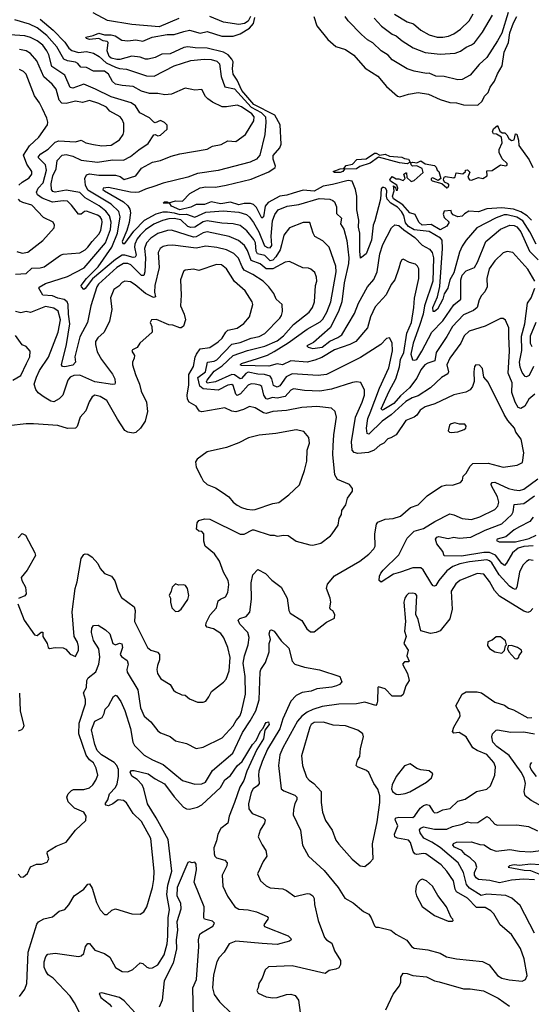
# Model space of a CAD drawing. Extents: x 1552033 to 1694788, y 811965 to 917215.
# Tile 279 of 632: x 1595156 to 1598891, y 885584 to 892762. Entities that reach past the tile are written whole.
import ezdxf

# ---------------------------------------------------------------- set-up
doc = ezdxf.new("R2010")
doc.units = 0

msp = doc.modelspace()

# ---------------------------------------------------------------- linework, layer by layer
at = {"layer": '0CON20XD'}
for points in [[(1598916.4, 890855), (1598864.4, 890944.4), (1598755, 891064.3), (1598715, 891072.2), (1598685, 891061.9), (1598625, 891003.3), (1598584.1, 890945), (1598566.9, 890875), (1598569.1, 890815), (1598551.7, 890778.3), (1598527.4, 890752.6), (1598509.8, 890720.2), (1598496.2, 890665), (1598468.7, 890641.3), (1598395, 890610.3), (1598314.7, 890525), (1598275, 890452.5), (1598196.7, 890335), (1598187.5, 890275), (1598135, 890259.3), (1598113.8, 890246.2), (1598085, 890210), (1598055, 890149.1), (1598001.4, 890078.6), (1597935, 890020.2), (1597886.8, 889965), (1597815, 889919.3), (1597805, 889915.4), (1597794.4, 889924.4), (1597853, 890055), (1597901.7, 890145), (1597928.6, 890231.4), (1597935.8, 890285), (1597960.2, 890335), (1597982.8, 890477.2), (1598015.7, 890555.7), (1598033.9, 890665), (1598037.1, 890732.9), (1598069.6, 890875), (1598070, 890945), (1598060.6, 890965), (1598045, 890978.9), (1598002.4, 890992.4), (1597955, 891017.5), (1597945, 891012.5), (1597936.2, 890995), (1597925, 890950), (1597893.6, 890866.4), (1597868.6, 890831.4), (1597832.5, 890757.5), (1597751.1, 890668.9), (1597717.5, 890595), (1597694.5, 890515), (1597609.4, 890415), (1597566.8, 890393.2), (1597454.3, 890355), (1597360.8, 890299.2), (1597310.6, 890279.4), (1597255, 890266.4), (1597135, 890274.8), (1597075, 890246.9), (1597035, 890253.7), (1596975, 890236.5), (1596775, 890241), (1596764.6, 890245), (1596775, 890256.7), (1596893.1, 890293.1), (1596965, 890316), (1597015, 890342.8), (1597115, 890405.7), (1597255, 890505.9), (1597350.6, 890559.4), (1597369.9, 890580.1), (1597399, 890631), (1597426.9, 890705), (1597466.7, 890925), (1597463.2, 890965), (1597414.7, 891104.7), (1597369.8, 891149.8), (1597311.7, 891181.7), (1597298.5, 891205), (1597275, 891283.3), (1597225, 891284.3), (1597125, 891244.4), (1597085, 891192.5), (1597068.4, 891121.6), (1597058.5, 891085), (1597026.3, 891033.7), (1597005, 891009.1), (1596985, 891003.8), (1596945, 891043.3), (1596893.4, 891055), (1596883.1, 891075), (1596877.3, 891135), (1596865, 891160.3), (1596815, 891222.5), (1596765, 891261.6), (1596715, 891273.2), (1596632, 891278), (1596525, 891297), (1596495, 891288.4), (1596435, 891250.6), (1596405, 891247.6), (1596385, 891255.2), (1596332.2, 891302.2), (1596285, 891312), (1596245, 891311), (1596199.2, 891299.2), (1596135, 891271.7), (1596075, 891230.4), (1596035, 891192.5), (1596014.5, 891165), (1595997.2, 891125), (1595995, 891103.3), (1596005.6, 891045), (1595999.4, 891030.6), (1595985, 891027.6), (1595925, 891046.3), (1595905, 891046.7), (1595856.9, 891013.1), (1595687.2, 890872.8), (1595635, 890802.9), (1595625, 890796.2), (1595606.7, 890815), (1595606.2, 890825), (1595644.3, 890875), (1595728.6, 890961.4), (1595828.3, 891105), (1595870.1, 891205), (1595890.3, 891325), (1595879.6, 891365), (1595825, 891418.1), (1595655, 891520.5), (1595636.1, 891555), (1595633.1, 891605), (1595645, 891632.3), (1595665, 891638.3), (1595735, 891627.6), (1595855, 891628.2), (1595889.2, 891619.2), (1595918, 891598), (1596005, 891624.7), (1596045, 891680), (1596125, 891722.3), (1596184.7, 891735.3), (1596262.4, 891767.6), (1596324.7, 891785.3), (1596525, 891818.9), (1596565, 891839.6), (1596626.5, 891853.5), (1596675, 891879.5), (1596735, 891874.1), (1596805, 891924.5), (1596866.4, 892025), (1596868.4, 892055), (1596850.9, 892075), (1596775, 892127.1), (1596745, 892139.6), (1596665, 892126.2), (1596635, 892127.5), (1596565, 892160), (1596530, 892185), (1596512.8, 892202.8), (1596485, 892252.5), (1596435, 892248.1), (1596412.2, 892252.2), (1596365, 892261.8), (1596265, 892220), (1596215, 892214.6), (1596164.7, 892224.7), (1596103.3, 892225), (1596045, 892240.9), (1595985, 892275.2), (1595905, 892281.6), (1595855, 892292.5), (1595835, 892310.7), (1595805.4, 892365), (1595775, 892387.6), (1595695, 892386.5), (1595645, 892414), (1595602.9, 892415), (1595581.8, 892441.8), (1595565, 892452.5), (1595505, 892463.2), (1595480, 892475), (1595428.8, 892565), (1595355, 892647.8), (1595285, 892701.7), (1595228.7, 892728.7), (1595120.4, 892760.4)], [(1595305, 892765.6), (1595400, 892685), (1595485, 892599.2), (1595515.9, 892555), (1595536.5, 892536.5), (1595585, 892522.8), (1595645, 892531), (1595695, 892518.2), (1595737.5, 892495), (1595788.5, 892448.5), (1595856.2, 892416.2), (1595885, 892406.7), (1595935, 892401.4), (1596081.7, 892351.7), (1596139.2, 892350.8), (1596284.8, 892425.2), (1596405, 892464.7), (1596503.4, 892473.4), (1596555, 892471.8), (1596595, 892458.9), (1596615, 892439.2), (1596628, 892348), (1596655, 892273.5), (1596725, 892257), (1596845.5, 892125.5), (1596918.6, 892085), (1596951, 892055), (1596954.1, 892015.9), (1596944.7, 891925.3), (1596909.1, 891775), (1596884.4, 891745), (1596837.7, 891722.3), (1596605, 891663.8), (1596455, 891641.8), (1596385, 891614), (1596205, 891570), (1596142.5, 891547.5), (1596075, 891527.5), (1596027.1, 891505), (1596005, 891502.3), (1595965, 891505.6), (1595805, 891539.4), (1595766.7, 891533.3), (1595764.3, 891525), (1595774.6, 891515), (1595915.4, 891435), (1595945.3, 891405), (1595960.4, 891380.4), (1595964.3, 891355), (1595955.2, 891284.8), (1595939.8, 891225), (1595905.3, 891145), (1595910.1, 891130.1), (1595925, 891131.2), (1595990.5, 891219.5), (1596068.4, 891301.6), (1596153.7, 891346.3), (1596205, 891361.4), (1596235, 891362), (1596285, 891355.1), (1596325, 891342.1), (1596373.1, 891345), (1596435, 891323.4), (1596515, 891358.7), (1596641.1, 891368.9), (1596755, 891358.5), (1596811.8, 891341.8), (1596835, 891322.8), (1596863.6, 891283.6), (1596901.8, 891215), (1596944.3, 891114.3), (1596965, 891100.5), (1596985, 891098.4), (1596997, 891115), (1596993, 891185), (1597000.6, 891295), (1597018.2, 891341.8), (1597043.8, 891375), (1597107.7, 891402.3), (1597195, 891414.7), (1597341.5, 891458.5), (1597420, 891455), (1597442.9, 891445), (1597453.3, 891433.3), (1597468.2, 891398.2), (1597468.7, 891348.7), (1597504.4, 891315), (1597497.5, 891275), (1597522.8, 891235), (1597543.6, 891153.6), (1597559.4, 891025), (1597557, 890985), (1597524.4, 890845), (1597507.8, 890705), (1597483.2, 890635), (1597423.7, 890515), (1597300.6, 890409.4), (1597252.5, 890385), (1597262.5, 890375), (1597295, 890365.5), (1597364.7, 890374.7), (1597420.9, 890419.1), (1597478.2, 890445), (1597506.8, 890465), (1597599.4, 890620.6), (1597630.2, 890695), (1597695, 890813.8), (1597740.9, 890869.1), (1597765.3, 890925), (1597785.3, 891055), (1597806.2, 891123.8), (1597870, 891245), (1597895, 891267.1), (1597925, 891261.5), (1597959.4, 891229.4), (1598039.6, 891175), (1598095, 891117.3), (1598148.5, 891088.5), (1598168.2, 891065), (1598177.9, 891025), (1598170.8, 890855), (1598110.7, 890675), (1598100.4, 890615), (1598075, 890532.7), (1598027.6, 890405), (1598012.3, 890325), (1598023.4, 890283.4), (1598035, 890279), (1598054.6, 890285.4), (1598092.1, 890345), (1598164.8, 890485), (1598244.3, 890565.7), (1598326.3, 890683.7), (1598375.3, 890725), (1598376.2, 890865), (1598385, 890900.4), (1598415, 890930.7), (1598475, 890955.6), (1598498.1, 890995), (1598557.7, 891145), (1598665, 891234.6), (1598735, 891265.3), (1598765, 891262.5), (1598785, 891251.2), (1598813.3, 891215), (1598877.1, 891075), (1598941.3, 891011.3)], [(1596319.2, 892770.8), (1596175, 892709.8), (1595975, 892725.9), (1595797, 892757), (1595692.4, 892812.4)], [(1596354.2, 892675.8), (1596395, 892684.7), (1596475, 892664.7), (1596525, 892675.8), (1596632.8, 892642.8), (1596715, 892641), (1596765, 892658.8), (1596835, 892700.3), (1596862, 892735), (1596873, 892777)], [(1596841.6, 892785), (1596825, 892751.2), (1596797.8, 892735), (1596755, 892727.7), (1596643, 892743), (1596545, 892785.7)], [(1597304.5, 892785), (1597326.4, 892716.4), (1597405, 892616.9), (1597465, 892567.8), (1597535, 892544.4), (1597595, 892504.4), (1597677.6, 892407.6), (1597770.3, 892350.3), (1597834, 892275), (1597913.8, 892205), (1597930.8, 892199.2), (1597995, 892219.6), (1598065, 892232.3), (1598139.2, 892219.2), (1598225, 892180), (1598295, 892159.5), (1598345, 892156.4), (1598395, 892142.5), (1598500.3, 892139.7), (1598532.3, 892167.7), (1598548.5, 892205), (1598575, 892230.4), (1598589.7, 892270.3), (1598621.3, 892315), (1598642.7, 892367.3), (1598678.3, 892425), (1598692.9, 892525), (1598724.2, 892595), (1598733.7, 892666.3), (1598759.7, 892740.3), (1598783.9, 892785)], [(1598722.2, 892815), (1598675.8, 892665), (1598645, 892608.9), (1598565, 892485.7), (1598508.9, 892435), (1598445, 892357.1), (1598385, 892326.7), (1598355, 892323.5), (1598255, 892349.1), (1598195, 892349.6), (1598145, 892371.1), (1598125, 892369.6), (1598035, 892387.7), (1597984, 892405), (1597936.4, 892433.6), (1597875, 892469.5), (1597845, 892502.7), (1597795, 892535.6), (1597735, 892592.7), (1597695, 892615.4), (1597651.1, 892655), (1597552.9, 892755), (1597533.3, 892785)], [(1597742.6, 892772.6), (1597797.8, 892715), (1597875, 892656.9), (1597905.3, 892645.3), (1597947.3, 892607.3), (1598027.3, 892557.3), (1598115, 892523.9), (1598225, 892511.8), (1598335, 892516.9), (1598375, 892533.1), (1598415, 892562.7), (1598455, 892578.2), (1598475, 892593.1), (1598535, 892670.6), (1598607.3, 892795)], [(1597892.9, 892802.9), (1597985, 892745.9), (1598030.8, 892730.8), (1598085, 892684.7), (1598145, 892652.7), (1598204.7, 892634.7), (1598245, 892634.1), (1598287.1, 892642.9), (1598325, 892658.7), (1598373, 892693), (1598437.5, 892755), (1598465.2, 892804.8)], [(1598725.9, 890454.1), (1598726.4, 890515), (1598702.3, 890572.3), (1598685, 890583.8), (1598665, 890583.8), (1598555, 890528.5), (1598437.6, 890492.4), (1598401.7, 890458.3), (1598375.4, 890405), (1598296.4, 890295), (1598274.8, 890245), (1598286.8, 890195), (1598280.7, 890179.3), (1598235, 890154.5), (1598155, 890078.2), (1598065, 890020), (1598020, 890005), (1597975, 889979.8), (1597867.7, 889882.3), (1597801.1, 889835), (1597705, 889739.5), (1597692.7, 889745), (1597687, 889785), (1597697.6, 889855), (1597714.1, 889895), (1597781.6, 890075), (1597851.2, 890225), (1597878.7, 890348.7), (1597876.2, 890406.2), (1597855, 890442.5), (1597835, 890438.8), (1597792.5, 890395), (1597645, 890299.3), (1597395, 890176.1), (1597335, 890169.4), (1597145, 890180), (1597100.4, 890159.6), (1597055, 890092.7), (1597035, 890082.5), (1597010, 890095), (1596997.2, 890145), (1596985, 890164), (1596944.5, 890174.5), (1596895, 890177.3), (1596825, 890191.7), (1596807.8, 890182.2), (1596775, 890146), (1596765, 890144.7), (1596725, 890173.2), (1596705, 890174.8), (1596585, 890122.3), (1596525, 890112.5), (1596520, 890125), (1596524.1, 890135), (1596575, 890200), (1596635, 890238.2), (1596715, 890313.9), (1596818.2, 890351.8), (1596945, 890381.7), (1597035, 890421.5), (1597082.2, 890457.8), (1597155, 890540.8), (1597269.1, 890630.9), (1597294.5, 890665), (1597307.7, 890705), (1597315.5, 890824.5), (1597325.5, 890855), (1597321.9, 890885), (1597310.3, 890920.3), (1597282.4, 890942.4), (1597265, 890950), (1597223, 890953), (1597125, 890998.6), (1597095, 890993.8), (1597003.9, 890946.1), (1596955, 890945.6), (1596911.9, 890981.9), (1596845.9, 891005.9), (1596820.5, 891080.5), (1596796.5, 891116.5), (1596752.5, 891152.5), (1596685, 891181.6), (1596525, 891215.7), (1596495, 891208), (1596445, 891178.5), (1596425, 891177.3), (1596265, 891227.1), (1596235, 891224.3), (1596165, 891203), (1596115, 891170), (1596081.2, 891135), (1596068.4, 891095), (1596074.5, 891025), (1596068.9, 890925), (1596062.4, 890897.6), (1596045, 890896.8), (1595966.7, 890975), (1595945, 890985.5), (1595915, 890986), (1595866.3, 890955), (1595732.1, 890835), (1595720, 890815), (1595676.4, 890675), (1595650.9, 890555), (1595595, 890449.4), (1595559.6, 890305), (1595563.3, 890265), (1595545, 890244.3), (1595485, 890230.6), (1595468, 890235), (1595460.8, 890245), (1595497.5, 890395), (1595522.3, 890545), (1595512.2, 890615), (1595510.5, 890685), (1595502.7, 890705), (1595481.8, 890721.8), (1595435, 890732.6), (1595395, 890749.7), (1595324.5, 890754.5), (1595296.1, 890805), (1595298.7, 890811.3), (1595345, 890838.9), (1595505, 890890), (1595626.2, 890953.8), (1595783.3, 891135), (1595818.3, 891231.7), (1595825.1, 891285.1), (1595812.8, 891332.8), (1595786.3, 891366.3), (1595736.9, 891405), (1595634.7, 891464.7), (1595595, 891501.8), (1595495, 891520.6), (1595415.7, 891505.7), (1595399.2, 891509.2), (1595389.8, 891525), (1595386.7, 891565), (1595398.8, 891625), (1595422.2, 891675), (1595431.1, 891735), (1595467.5, 891775), (1595495, 891778.4), (1595545, 891768.1), (1595605, 891737.3), (1595725, 891724.7), (1595835, 891740), (1595915, 891738.2), (1595965, 891764.6), (1596025, 891814.6), (1596095, 891860), (1596135, 891923.8), (1596145, 891926), (1596165, 891915.8), (1596185, 891919.2), (1596232, 891965), (1596233.9, 891993.9), (1596213, 892013), (1596185, 892027.5), (1596145, 892010), (1596135, 892014.2), (1596105, 892046.9), (1596033.3, 892083.2), (1596001.9, 892135), (1595970, 892155), (1595825, 892199.3), (1595710, 892255), (1595625, 892291.1), (1595545, 892262.4), (1595525, 892268.2), (1595485, 892357.9), (1595391, 892421), (1595369.1, 892505), (1595355.2, 892535), (1595325, 892575.3), (1595285, 892607.9), (1595235, 892633.2), (1595195, 892644.8), (1595085, 892652.2)], [(1598925, 891124.7), (1598880.1, 891215), (1598827.9, 891295), (1598785, 891323.2), (1598715, 891339.7), (1598691.4, 891338.6), (1598633.1, 891316.9), (1598493.5, 891245), (1598415, 891155.6), (1598385, 891111.1), (1598367.6, 891067.6), (1598325, 890917.8), (1598296, 890865), (1598280.5, 890805), (1598255.4, 890764.6), (1598245, 890724.5), (1598205, 890653.1), (1598185, 890634.6), (1598175, 890635.6), (1598172, 890665), (1598207.2, 890742.8), (1598222, 890818), (1598242.8, 891095), (1598239.6, 891155), (1598228.6, 891168.6), (1598145, 891219.3), (1598035, 891229.3), (1597993.4, 891255), (1597971.8, 891281.8), (1597959.7, 891335), (1597944.1, 891365), (1597915, 891395.1), (1597864.6, 891424.6), (1597839.1, 891455), (1597833, 891475), (1597836.7, 891516.7), (1597825.6, 891535), (1597815, 891540), (1597802.2, 891537.8), (1597795, 891529.2), (1597789.5, 891455), (1597748.7, 891295), (1597735.3, 891265), (1597725, 891155.8), (1597685, 891055.6), (1597645, 891023.8), (1597638.6, 891075), (1597638.2, 891205), (1597629.1, 891249.1), (1597631.9, 891301.9), (1597618, 891375), (1597617.1, 891475), (1597606.8, 891525), (1597582.5, 891585), (1597555, 891590.4), (1597440.5, 891559.5), (1597370.5, 891549.5), (1597305, 891512.2), (1597225, 891520.3), (1597151.4, 891498.6), (1597106.9, 891483.1), (1597055, 891475.1), (1596970.3, 891429.7), (1596947.8, 891402.2), (1596935.2, 891324.9), (1596925, 891314.2), (1596884.2, 891394.2), (1596864.2, 891414.2), (1596842.2, 891422.2), (1596795, 891421.4), (1596755, 891412), (1596695, 891432.4), (1596625, 891418.9), (1596555, 891433.5), (1596505, 891414.1), (1596445, 891415.9), (1596405, 891396.3), (1596325, 891376.7), (1596265, 891403.2), (1596251.7, 891421.7), (1596204.7, 891424.7), (1596214, 891435), (1596232.5, 891435), (1596245, 891427.5), (1596295, 891442), (1596345, 891438.8), (1596397.8, 891495), (1596474.5, 891535.5), (1596515, 891544.7), (1596585, 891541.8), (1596663.4, 891556.6), (1596845, 891600.7), (1596975, 891654.1), (1597020.8, 891685), (1597024.1, 891695), (1597005.6, 891745), (1597007.7, 891772.3), (1597055, 891827.4), (1597066.2, 891855), (1597056.6, 891995), (1597019.1, 892065), (1596865.4, 892145), (1596778.9, 892245), (1596745, 892321.3), (1596714.1, 892365), (1596709.2, 892405), (1596714.1, 892455), (1596704.4, 892475), (1596677.4, 892505), (1596645, 892525.7), (1596525, 892554.4), (1596438, 892558), (1596385, 892563.5), (1596355, 892560), (1596255, 892513.5), (1596195, 892510), (1596145, 892487.3), (1596095, 892474.1), (1596075, 892474), (1596035, 892489.2), (1595975, 892495.8), (1595888.1, 892471.8), (1595865, 892470.9), (1595825, 892481), (1595808.6, 892495), (1595794.3, 892535.7), (1595802.5, 892595), (1595795, 892602.5), (1595765, 892608.1), (1595735, 892625.5), (1595665, 892618.5), (1595643.3, 892625), (1595640, 892635), (1595693.5, 892646.5), (1595735, 892664.6), (1595775, 892652.2), (1595825, 892652), (1595852.5, 892645), (1595903.1, 892613.1), (1595945, 892609.1), (1596005, 892614.6), (1596055, 892605.3), (1596124.2, 892634.2), (1596233.3, 892655), (1596285, 892655.2), (1596354.2, 892675.8)], [(1595125, 890907.8), (1595205, 890912), (1595245, 890950.4), (1595305, 890952.1), (1595335, 890961.6), (1595455, 891044.6), (1595475, 891051.8), (1595595, 891063.3), (1595635, 891084.7), (1595655, 891103.9), (1595684.8, 891145.2), (1595735, 891197.5), (1595749.3, 891225), (1595759.8, 891285), (1595756, 891305), (1595743.1, 891325), (1595725, 891338.1), (1595645, 891367.5), (1595630.6, 891365), (1595605, 891344.4), (1595585, 891343.5), (1595535, 891410), (1595505, 891438), (1595475, 891440.9), (1595395, 891432.4), (1595321.4, 891461.4), (1595286.2, 891485), (1595280.4, 891505), (1595290.3, 891535), (1595327.2, 891572.8), (1595351.5, 891665), (1595343.9, 891705), (1595293.1, 891755), (1595293.8, 891765), (1595311.2, 891785), (1595365, 891819.4), (1595415, 891868.7), (1595441.4, 891878.6), (1595565, 891871.9), (1595605, 891883.1), (1595640, 891865), (1595695, 891851.8), (1595755, 891843.4), (1595825, 891847.4), (1595885, 891887.1), (1595911.9, 891925), (1595917.8, 891945), (1595917.3, 892005), (1595905.5, 892035), (1595889.5, 892055), (1595815.6, 892095), (1595790.6, 892125), (1595735, 892151.4), (1595665, 892172.6), (1595615, 892158.9), (1595565, 892168.2), (1595495, 892152), (1595465, 892153.5), (1595445.4, 892175), (1595423.1, 892255), (1595392.6, 892292.6), (1595331.8, 892345), (1595282.2, 892462.2), (1595236, 892516), (1595204.3, 892534.3), (1595155, 892545.3)], [(1595322.1, 892112.1), (1595302, 892155), (1595265, 892206.7), (1595205, 892365.6), (1595185, 892383.6), (1595155, 892398.5)], [(1595149.4, 891555), (1595175, 891578.2), (1595225, 891608.2), (1595245.5, 891635), (1595245.3, 891655.3), (1595208.6, 891708.6), (1595185.3, 891775), (1595227.4, 891842.6), (1595297.3, 891905), (1595360, 891995), (1595362.9, 892015), (1595355.6, 892045), (1595322.1, 892112.1)], [(1598890.9, 891300.9), (1598861.4, 891331.4), (1598815, 891362.6), (1598760.5, 891380.5), (1598675, 891390.5), (1598565, 891382.9), (1598505, 891360.8), (1598435, 891366), (1598403.2, 891346.8), (1598385, 891329.2), (1598354.2, 891324.2), (1598320.5, 891340.5), (1598307.5, 891355), (1598305, 891370), (1598255, 891367.5), (1598247.5, 891345), (1598255, 891320), (1598290, 891285), (1598275, 891257.5), (1598225, 891230), (1598159.8, 891269.8), (1598094.4, 891265), (1598070.8, 891285), (1598041.9, 891341.9), (1598005, 891354.4), (1597953.4, 891413.4), (1597885, 891456), (1597876.9, 891475), (1597890, 891515), (1597885, 891550), (1597898.3, 891538.3), (1597905, 891520), (1597915, 891520), (1597917.5, 891535), (1597910, 891555), (1597863.3, 891585), (1597857.5, 891595), (1597875, 891620), (1597905, 891602.5), (1597925, 891602.5), (1597955, 891590), (1597970, 891605), (1597960, 891635), (1597975, 891646.7), (1597980, 891645), (1597981.7, 891611.7), (1598015, 891582.5), (1598035, 891590), (1598101.7, 891648.3), (1598095, 891676.2), (1598055, 891695.8), (1598023.8, 891693.8), (1598013.1, 891705), (1598011.2, 891718.8), (1598026.2, 891723.8), (1598055, 891719.4), (1598085, 891734.4), (1598115, 891712.5), (1598185, 891700), (1598197, 891687), (1598202.5, 891665), (1598216.4, 891656.4), (1598230.6, 891605), (1598210.8, 891590.8), (1598171.2, 891608.8), (1598160, 891605), (1598160, 891595), (1598167.5, 891587.5), (1598237.7, 891567.7), (1598275, 891537.5), (1598281.7, 891538.3), (1598291.2, 891555), (1598283.8, 891565), (1598256.9, 891576.9), (1598250, 891595), (1598255.6, 891614.4), (1598265, 891620), (1598325, 891609.4), (1598334.3, 891615.7), (1598343.3, 891646.7), (1598391.7, 891638.3), (1598410, 891655), (1598410, 891665), (1598425, 891667.5), (1598441.7, 891651.7), (1598426.7, 891615), (1598440, 891595), (1598455, 891592.2), (1598505, 891612.5), (1598535.9, 891604.1), (1598567.5, 891625), (1598565, 891660), (1598605, 891663.3), (1598665, 891703.3), (1598705, 891696.7), (1598715, 891702.5), (1598713.3, 891715), (1598676.8, 891746.8), (1598656, 891795), (1598656, 891815), (1598678, 891865), (1598672.5, 891905), (1598637, 891927), (1598615, 891930), (1598607.1, 891945), (1598615, 891967.1), (1598645, 891990), (1598660.7, 891950.7), (1598678.3, 891938.3), (1598697.5, 891937.5), (1598713, 891923), (1598726.7, 891895), (1598745, 891881.2), (1598765, 891886.7), (1598775, 891930), (1598785, 891926.7), (1598798.2, 891885), (1598799.2, 891845), (1598875, 891741.2), (1598902, 891685)], [(1597495, 891647.3), (1597455, 891648), (1597445, 891656.5), (1597495, 891674.5), (1597523, 891677), (1597540.5, 891699.5), (1597585, 891709.2), (1597617.8, 891742.2), (1597685, 891747.7), (1597745, 891789.1), (1597758.4, 891788.4), (1597785, 891773.8), (1597825, 891780.9), (1597855, 891766.4), (1597945, 891760), (1597965, 891750), (1597995.4, 891745.4), (1598007, 891723), (1597985, 891712.3), (1597929.6, 891719.6), (1597775, 891760), (1597715, 891716.8), (1597638.9, 891691.1), (1597615, 891675.4), (1597527.7, 891672.3), (1597515, 891654.7), (1597495, 891647.3)], [(1595135, 891071.8), (1595175, 891060), (1595215, 891066.4), (1595325, 891151.9), (1595407.1, 891245), (1595411.4, 891265), (1595402, 891285), (1595329.8, 891319.8), (1595245, 891411.2), (1595179, 891429), (1595159.6, 891439.6), (1595148.7, 891455)], [(1595145, 886533.3), (1595165, 886512.5), (1595185, 886514.2), (1595212.7, 886537.3), (1595235, 886586.7), (1595280, 886605), (1595315, 886606.7), (1595358.3, 886621.7), (1595370, 886645), (1595357.5, 886685), (1595360.7, 886699.3), (1595422.3, 886737.7), (1595495, 886766.7), (1595565, 886853.3), (1595640, 886925), (1595641.2, 886955), (1595624, 886985), (1595555.5, 887015.5), (1595511.1, 887061.1), (1595501.9, 887095), (1595511.3, 887118.7), (1595535, 887144), (1595549.4, 887150.6), (1595625, 887151.5), (1595665, 887163.3), (1595690.8, 887185), (1595712.4, 887217.6), (1595727.1, 887255), (1595715.6, 887305), (1595695.4, 887345), (1595665, 887367.8), (1595641, 887401), (1595589.5, 887555), (1595591.9, 887635), (1595635.9, 887775), (1595635.8, 887805.8), (1595622.9, 887855), (1595643.8, 887895), (1595645.6, 887945), (1595656.4, 887965), (1595712.1, 888007.9), (1595733.3, 888065), (1595742.3, 888115), (1595734.8, 888175), (1595695, 888236), (1595681.6, 888295), (1595682.7, 888327.3), (1595695, 888346.7), (1595728.3, 888348.3), (1595783.3, 888315), (1595815, 888286.2), (1595835.6, 888215), (1595855, 888205.4), (1595885, 888216.2), (1595901.5, 888211.5), (1595906.6, 888185), (1595891.1, 888135), (1595900.6, 888120.6), (1595941.6, 888091.6), (1595948.2, 888065), (1595937.7, 888025), (1595941.1, 888005), (1596017.7, 887877.7), (1596037.7, 887745), (1596065, 887684.3), (1596113.3, 887643.3), (1596165, 887579.2), (1596185, 887564.2), (1596255, 887537.1), (1596295, 887504.5), (1596373.3, 887485), (1596445, 887450), (1596495, 887460), (1596634, 887526), (1596715, 887613.3), (1596736.4, 887653.6), (1596762.3, 887685), (1596775, 887716.2), (1596805.2, 887845), (1596801.2, 887975), (1596788.1, 888071.9), (1596797.4, 888125), (1596825, 888203.8), (1596832.2, 888257.8), (1596821.1, 888295), (1596762.5, 888355), (1596752, 888385), (1596763.8, 888396.2), (1596808.5, 888411.5), (1596836, 888444), (1596847.3, 888537.3), (1596845, 888657.5), (1596859.3, 888715), (1596895, 888753.5), (1596951.8, 888725), (1596997.3, 888677.3), (1597064.6, 888624.6), (1597107.8, 888545), (1597120.9, 888455), (1597130, 888435), (1597215, 888382.7), (1597252.4, 888322.4), (1597279.3, 888299.3), (1597305, 888300), (1597395, 888371.4), (1597455, 888400), (1597457.5, 888425), (1597443.3, 888453.3), (1597425, 888463.3), (1597420, 888475), (1597427, 888517), (1597423.8, 888545), (1597395.8, 888615), (1597402.4, 888647.6), (1597455, 888706.9), (1597640, 888815), (1597704.3, 888865), (1597741.4, 888905), (1597750, 888925), (1597748.2, 889015), (1597760, 889085), (1597769.8, 889100.2), (1597825, 889121.8), (1597882.5, 889125), (1597935, 889142.1), (1598009.2, 889205), (1598064, 889225), (1598129.7, 889290.3), (1598235, 889361.4), (1598275, 889370.8), (1598315, 889368), (1598372.7, 889387.3), (1598389.2, 889405), (1598394.3, 889435), (1598415, 889455.8), (1598445, 889508.6), (1598464, 889526), (1598575, 889528.9), (1598685, 889500), (1598786.3, 889513.7), (1598825.8, 889535), (1598835.5, 889605), (1598816.7, 889705), (1598778.8, 889755), (1598768.8, 889785), (1598719.4, 889839.4), (1598691.5, 889885), (1598575, 890120), (1598543.3, 890155), (1598535, 890220), (1598513.6, 890243.6), (1598485, 890246.2), (1598476.1, 890233.9), (1598471.2, 890195), (1598474.3, 890125), (1598461.3, 890088.7), (1598444, 890065), (1598413, 890047), (1598325, 890027.3), (1598187, 889963), (1598115, 889940.4), (1598079.1, 889915), (1598055, 889880.4), (1598035.8, 889865), (1597975, 889841.1), (1597904.5, 889735.5), (1597865, 889713.1), (1597842.4, 889707.6), (1597813.8, 889676.2), (1597785, 889660.9), (1597744.8, 889625.2), (1597702.5, 889607.5), (1597625, 889599.7), (1597598.1, 889608.1), (1597584.2, 889624.2), (1597579.5, 889685), (1597608.3, 889865), (1597656.9, 889975), (1597672.2, 890025), (1597672.3, 890062.3), (1597646.5, 890116.5), (1597615, 890121.1), (1597585, 890116.2), (1597432.1, 890067.9), (1597346.3, 890053.7), (1597235, 890058), (1597155, 890071.1), (1597135, 890060.8), (1597093.9, 890016.1), (1597036, 890004), (1597002.4, 890007.6), (1596965, 889996.5), (1596955, 889999.3), (1596938.1, 890025), (1596925, 890087.5), (1596908.7, 890098.7), (1596875, 890106.2), (1596845, 890107.4), (1596825, 890098.6), (1596769.4, 890035), (1596745, 890022.5), (1596735, 890031.8), (1596715, 890094.5), (1596705, 890101.9), (1596675, 890098.9), (1596605, 890061.2), (1596495, 890071.9), (1596470.6, 890090.6), (1596457.1, 890152.9), (1596511.6, 890195), (1596526.2, 890265), (1596575, 890272.3), (1596595, 890283.5), (1596705, 890397.7), (1596765, 890408.5), (1596845, 890441.1), (1596905, 890453.4), (1596946.2, 890475), (1597055, 890585.7), (1597068.1, 890605), (1597074.3, 890635), (1597072, 890685), (1597027.5, 890725), (1597010.6, 890765), (1596975.6, 890815), (1596933.3, 890855), (1596857.8, 890905), (1596795, 890937.3), (1596779.4, 890959.4), (1596753.1, 891023.1), (1596718.6, 891058.6), (1596665.2, 891085.2), (1596595, 891101.6), (1596515, 891110), (1596445, 891097.3), (1596275, 891118.6), (1596235, 891116.9), (1596205, 891107.9), (1596182.5, 891095), (1596168.5, 891065), (1596175.3, 890955), (1596142.5, 890825), (1596140.7, 890775), (1596148, 890742), (1596134.1, 890735.9), (1596075, 890765.3), (1595998.4, 890828.4), (1595965, 890851.8), (1595925, 890856.4), (1595905, 890846.7), (1595881.1, 890818.9), (1595843.6, 890795), (1595818.8, 890735), (1595828.9, 890648.9), (1595812.1, 890565), (1595772.1, 890485), (1595727.9, 890442.1), (1595710.6, 890415), (1595708.9, 890395), (1595721.9, 890341.9), (1595754.5, 890285), (1595835, 890178.6), (1595850, 890145), (1595854.2, 890115.8), (1595850, 890105), (1595835, 890101.9), (1595705, 890123.1), (1595595, 890171.8), (1595552.1, 890167.9), (1595526.2, 890155), (1595509.1, 890135), (1595471.1, 890025), (1595445, 889999.2), (1595404.7, 889975.3), (1595385, 889980.2), (1595335, 890010.9), (1595292.7, 890042.7), (1595275, 890067.2), (1595263.3, 890105), (1595278.6, 890155), (1595301.6, 890205), (1595367.3, 890302.7), (1595436.8, 890485), (1595454, 890575), (1595436.7, 890636.7), (1595405, 890660.2), (1595345, 890672.3), (1595235, 890627.3), (1595205, 890635.3), (1595165, 890626.2), (1595125, 890635.2)], [(1595144, 888505), (1595188.8, 888385), (1595265, 888276.7), (1595285, 888273.3), (1595313, 888297), (1595325, 888296.7), (1595326.2, 888265), (1595358, 888215), (1595364, 888185), (1595375, 888178.8), (1595416.1, 888186.1), (1595475, 888182.5), (1595493, 888173), (1595525, 888137.5), (1595565, 888120), (1595586.7, 888165), (1595586.1, 888193.9), (1595578, 888225), (1595553.8, 888266.2), (1595538.5, 888445), (1595560.6, 888615), (1595576.8, 888663.2), (1595605.3, 888834.7), (1595625, 888864.2), (1595635, 888869.2), (1595655, 888865.6), (1595685.6, 888845), (1595727.4, 888797.4), (1595745, 888762), (1595775, 888726), (1595827.5, 888705), (1595851.4, 888671.4), (1595875, 888596.7), (1595900.9, 888550.9), (1595991.1, 888481.1), (1595998.9, 888455), (1595995.7, 888375), (1596088.6, 888185), (1596114, 888165), (1596161.9, 888151.9), (1596177.8, 888135), (1596178.2, 888095), (1596162.5, 888055), (1596157.5, 888025), (1596162.2, 887995), (1596186.6, 887956.6), (1596254, 887915), (1596278.8, 887875), (1596295, 887862), (1596341.2, 887841.2), (1596365, 887838), (1596395, 887810.8), (1596455, 887786), (1596495, 887786), (1596515, 887794.2), (1596538, 887825), (1596556.2, 887865), (1596645, 887934), (1596663.1, 887955), (1596684.5, 888015), (1596693, 888113), (1596674.6, 888184.6), (1596645.8, 888255.8), (1596625, 888288.6), (1596571.2, 888321.2), (1596523.9, 888333.9), (1596514.5, 888345), (1596516.5, 888365), (1596547.3, 888422.7), (1596593.8, 888475), (1596604.3, 888525), (1596621.1, 888538.9), (1596658.5, 888555), (1596675, 888586.7), (1596682.7, 888645), (1596678, 888675), (1596643.8, 888733.8), (1596614.6, 888814.6), (1596577.3, 888867.3), (1596510, 888925), (1596500.5, 888960.5), (1596500, 889015), (1596485, 889030), (1596463, 889033), (1596448.3, 889048.3), (1596452, 889095), (1596465, 889112), (1596505, 889123.3), (1596545, 889120.8), (1596765, 889011.5), (1596795, 889010.6), (1596855, 889044), (1596865, 889044.2), (1596985, 889003.5), (1597015, 889004.4), (1597035, 888997.5), (1597085, 889005.6), (1597115, 889002.5), (1597175, 888961.4), (1597275, 888933.1), (1597295, 888932.5), (1597355, 888946.2), (1597425, 888998.8), (1597438, 889015), (1597481.7, 889078.3), (1597488, 889125), (1597504.2, 889155), (1597508, 889185), (1597535.8, 889225), (1597550, 889275), (1597586.7, 889325), (1597586.7, 889345), (1597562.7, 889372.7), (1597475, 889410), (1597456.4, 889445), (1597443.1, 889593.1), (1597443.8, 889655), (1597448.8, 889735), (1597469.4, 889865), (1597459.2, 889905), (1597431.3, 889931.3), (1597325, 889941.6), (1597215, 889934.6), (1597105, 889913.1), (1597005, 889905.3), (1596955, 889890.6), (1596935, 889895.3), (1596875, 889933.5), (1596835, 889942.2), (1596790.6, 889919.4), (1596735, 889903.8), (1596705, 889908.2), (1596655, 889932.5), (1596485, 889904.4), (1596468.3, 889908.3), (1596455.7, 889925), (1596443.8, 889945), (1596393.8, 889975), (1596382.5, 889995), (1596378.6, 890025), (1596390.5, 890099.5), (1596391.1, 890175), (1596424.3, 890234.3), (1596437.1, 890302.9), (1596446.4, 890323.6), (1596475, 890362.1), (1596545, 890372.3), (1596605, 890413.9), (1596635, 890440.5), (1596660.3, 890485), (1596675, 890498.2), (1596745, 890512.3), (1596793, 890547), (1596834.5, 890595), (1596858.5, 890685), (1596853.3, 890705), (1596802.5, 890785), (1596723.8, 890853.8), (1596666.7, 890945), (1596630, 890975), (1596592.2, 890977.8), (1596465, 890932.9), (1596425, 890944), (1596365, 890936.2), (1596353, 890927), (1596329.5, 890865), (1596335.5, 890755), (1596331.5, 890675), (1596357.8, 890615), (1596365.6, 890575), (1596353.1, 890526.9), (1596335, 890515.8), (1596325, 890516.9), (1596275, 890535.7), (1596245, 890538.9), (1596155, 890575.8), (1596117.5, 890575), (1596108.8, 890555), (1596122, 890525), (1596123.3, 890485), (1596033.8, 890405), (1596015, 890372.9), (1595981.2, 890355), (1595976, 890345), (1595994.3, 890315), (1595992.5, 890295), (1595979.4, 890265), (1595980, 890245), (1596001.8, 890175), (1596032.2, 890105), (1596042.3, 890055), (1596083.1, 889973.1), (1596090.4, 889905), (1596072.5, 889835), (1596038.1, 889785), (1596005, 889753.3), (1595985, 889747.5), (1595945, 889756.4), (1595925, 889768.5), (1595869.5, 889849.5), (1595791.8, 889985), (1595745, 890014.6), (1595705.8, 890024.2), (1595686.8, 890013.2), (1595662.6, 889977.4), (1595639.3, 889910.7), (1595598.1, 889865), (1595575, 889797.5), (1595565, 889783.8), (1595505, 889782.1), (1595435, 889803.6), (1595256.4, 889816.4), (1595205, 889816.8), (1595075, 889800.8)], [(1598906.9, 890233.1), (1598875, 890168.9), (1598855, 890157.5), (1598845, 890162.2), (1598825, 890190), (1598809, 890229), (1598803.5, 890265), (1598820.6, 890349.4), (1598819.3, 890455), (1598844.3, 890545), (1598863.9, 890696.1), (1598888.5, 890735), (1598915.3, 890805)], [(1598922.8, 890555), (1598881.4, 890455), (1598883.2, 890405), (1598895, 890378.9)], [(1595106.7, 890135), (1595165, 890167.5), (1595205.8, 890255.8), (1595230.5, 890305), (1595234.3, 890345), (1595205, 890380), (1595175, 890391.2), (1595125, 890459.2)], [(1598917.5, 890032.5), (1598873.2, 889995), (1598844.6, 889945), (1598815, 889927.3), (1598795, 889935.5), (1598772.5, 889975), (1598749.5, 890045), (1598750.2, 890115), (1598720.6, 890185), (1598732.5, 890345), (1598725.9, 890454.1)], [(1598305, 889753.8), (1598355, 889758.8), (1598400, 889775), (1598412.5, 889785), (1598415, 889800), (1598405, 889812.5), (1598367, 889813), (1598333, 889823), (1598305, 889816.7), (1598294.1, 889805.9), (1598283.3, 889765), (1598292.5, 889755), (1598305, 889753.8)], [(1596855, 889188.5), (1596875, 889192.5), (1597005, 889235.8), (1597047, 889243), (1597121.3, 889298.7), (1597198.8, 889371.2), (1597234.6, 889475), (1597251.2, 889545), (1597254.1, 889625), (1597272.1, 889675), (1597267.5, 889717.5), (1597231.2, 889761.2), (1597175, 889772.5), (1597025, 889746.5), (1596905.4, 889734.6), (1596826.7, 889715), (1596755, 889677.5), (1596665, 889642.5), (1596525, 889612.5), (1596451.2, 889558.8), (1596440, 889540), (1596445, 889501.2), (1596484.7, 889424.7), (1596495, 889400), (1596525, 889373.3), (1596585, 889348.8), (1596635, 889318), (1596683.4, 889283.4), (1596714.3, 889245), (1596745, 889222.5), (1596776.2, 889205), (1596815, 889193.1), (1596855, 889188.5)], [(1598905, 888819.6), (1598875, 888823.5), (1598855, 888813.3), (1598830, 888785), (1598804.5, 888735), (1598784.7, 888625.3), (1598775, 888608.9), (1598755, 888615.3), (1598732.5, 888632.5), (1598656, 888716), (1598602.1, 888802.1), (1598585, 888818.1), (1598565, 888823.7), (1598439.8, 888810.2), (1598369.4, 888795), (1598317.3, 888775), (1598274.4, 888745.6), (1598215.3, 888675), (1598195, 888638.5), (1598185, 888632.5), (1598175, 888634.4), (1598165, 888646.4), (1598101.9, 888751.9), (1598085, 888767.4), (1598025, 888767.1), (1597936.3, 888733.7), (1597885, 888719.3), (1597795, 888661.2), (1597780.4, 888675), (1597782, 888705), (1597791.8, 888728.2), (1597810.2, 888749.8), (1597925, 888860.8), (1597985, 888981.9), (1598035, 889034.4), (1598105, 889054.1), (1598185.7, 889104.3), (1598295, 889159.5), (1598325, 889153.6), (1598385, 889126.4), (1598455, 889118.5), (1598515, 889136.9), (1598625, 889192.5), (1598645.5, 889215), (1598653.1, 889245), (1598643.9, 889285), (1598600.4, 889365), (1598598.2, 889375), (1598605, 889389.4), (1598625, 889389.6), (1598725, 889345.3), (1598764.8, 889334.8), (1598805, 889330.8), (1598835, 889338.9), (1598937.9, 889415)], [(1598905, 888927.3), (1598835, 888922.4), (1598795, 888909.3), (1598752.6, 888875), (1598710.7, 888799.3), (1598695, 888784.5), (1598675, 888798.2), (1598629, 888859), (1598585, 888877.8), (1598545, 888877.7), (1598381.9, 888851.9), (1598255, 888853.8), (1598244.4, 888885), (1598202, 888942), (1598191.5, 888975), (1598200, 888990), (1598215.9, 888994.1), (1598285, 888980.8), (1598325, 888988.8), (1598363.7, 888983.7), (1598449.2, 888990.8), (1598555, 889041.6), (1598675, 889087.4), (1598748.4, 889155), (1598758.4, 889175), (1598765, 889227.5), (1598835, 889235.2), (1598915, 889290)], [(1598903.7, 889136.3), (1598880.5, 889105), (1598805.3, 889064.7), (1598765, 889044.4), (1598705, 888991.8), (1598641.2, 888975), (1598636.2, 888965), (1598655.5, 888955.5), (1598774.8, 888954.8), (1598875, 888980.9), (1598925, 889003.8)], [(1595144.4, 888985), (1595175, 889015.5), (1595200, 889005), (1595267.8, 888875), (1595271.9, 888855), (1595211.7, 888748.3), (1595168, 888695), (1595172, 888675), (1595198.8, 888625), (1595203, 888577), (1595195, 888563.3), (1595148.3, 888541.7)], [(1598900.7, 888469.3), (1598881.7, 888448.3), (1598865, 888440.4), (1598835, 888450), (1598658.9, 888558.9), (1598621.6, 888601.6), (1598585, 888667.8), (1598545, 888720.9), (1598495, 888724.5), (1598368.8, 888675), (1598339.7, 888650.3), (1598304.6, 888595.4), (1598314.2, 888465), (1598295.3, 888394.7), (1598225, 888308), (1598195.6, 888294.4), (1598155, 888288.1), (1598085, 888306.7), (1598065, 888390), (1598048.8, 888425), (1598055.8, 888565), (1598045, 888576), (1598025, 888582), (1597995, 888578.8), (1597978.8, 888565), (1597966.7, 888545), (1597960, 888515), (1597972.5, 888375), (1597964, 888305), (1597978, 888265), (1597960, 888215), (1597992.5, 888165), (1597982.5, 888125), (1598000, 888085), (1597995, 888080), (1597965, 888080), (1597950, 888065), (1597986.9, 887996.9), (1598000, 887945), (1597975.7, 887905), (1597955.9, 887844.1), (1597940, 887830), (1597875, 887830), (1597823.9, 887883.9), (1597775, 887900), (1597770, 887895), (1597767.5, 887795), (1597764, 887775), (1597755, 887763.8), (1597675, 887786.4), (1597614.6, 887775.4), (1597485, 887771.8), (1597365, 887756), (1597295.3, 887734.7), (1597255.9, 887714.1), (1597215, 887684.5), (1597185, 887648.1), (1597076.7, 887455), (1597056, 887404), (1597044.6, 887325.4), (1597065.8, 887155), (1597085, 887140.6), (1597165, 887108.2), (1597180, 887095), (1597180.5, 887075), (1597165, 887048.8), (1597154.6, 887004.6), (1597151.5, 886965), (1597205.6, 886854.4), (1597220.5, 886745), (1597265, 886664), (1597378.9, 886558.9), (1597481.4, 886435), (1597528.6, 886358.6), (1597590, 886325), (1597665, 886260.8), (1597705, 886241.2), (1597722.9, 886215), (1597745, 886156.7), (1597755, 886146.7), (1597775, 886146.7), (1597865, 886123.8), (1597902.5, 886095), (1597983, 886053), (1598016.3, 886006.3), (1598035, 885994.5), (1598135, 885982.5), (1598225, 885956.9), (1598271.7, 885931.7), (1598345, 885915.6), (1598535, 885895.4), (1598583.1, 885873.1), (1598645, 885795.6), (1598675, 885775.5), (1598727.9, 885762.1), (1598825, 885754.1)], [(1596295, 888448), (1596315, 888450), (1596335, 888466), (1596384.2, 888535), (1596390, 888565), (1596381.1, 888615), (1596367.8, 888637.8), (1596355, 888643.1), (1596315, 888640), (1596295, 888650), (1596270, 888625), (1596263.3, 888595), (1596246.7, 888565), (1596257.5, 888545), (1596257.5, 888515), (1596268, 888475), (1596295, 888448)], [(1595155, 885641.2), (1595194.3, 885695.7), (1595209.4, 885735), (1595218.9, 885965), (1595282.3, 886167.7), (1595294.5, 886185.5), (1595331.9, 886208.1), (1595395, 886223.1), (1595445, 886262.5), (1595485, 886276.2), (1595515, 886308.8), (1595555, 886374.2), (1595625, 886424.3), (1595655, 886460), (1595665, 886463.8), (1595685, 886431.2), (1595717.8, 886327.8), (1595745, 886274.2), (1595775, 886238), (1595795, 886240), (1595828.3, 886271.7), (1595855, 886281.4), (1595975, 886244.4), (1596035, 886242), (1596062.1, 886257.9), (1596085, 886296.2), (1596125, 886436.7), (1596135.5, 886495), (1596138.5, 886555), (1596115, 886793.3), (1596045, 886916.7), (1595985.5, 886975), (1595935, 887052), (1595915, 887070), (1595875, 887074.7), (1595836.2, 887045), (1595805, 887032.4), (1595787.5, 887035), (1595781.1, 887045), (1595800, 887075), (1595811.7, 887118.3), (1595854.7, 887165), (1595869.1, 887190.9), (1595878.3, 887245), (1595877, 887295), (1595865.2, 887325), (1595846.5, 887346.5), (1595753.7, 887403.7), (1595722.8, 887435), (1595705, 887478), (1595680.7, 887585), (1595705, 887649.2), (1595758.9, 887675), (1595773.8, 887705), (1595779.4, 887735), (1595805, 887760.8), (1595841.5, 887828.5), (1595855, 887836.9), (1595865, 887834.2), (1595895, 887792.5), (1595925, 887727.1), (1595966.2, 887595), (1595981.4, 887495), (1595995, 887471.5), (1596065, 887400.4), (1596125, 887366.4), (1596205, 887333.8), (1596345, 887215.5), (1596435, 887188.8), (1596485, 887192.3), (1596513.1, 887205), (1596565, 887288.5), (1596711.6, 887415), (1596783.9, 887566.1), (1596839.8, 887650.2), (1596879.2, 887725), (1596903.3, 887805), (1596912, 888008), (1596915.8, 888025), (1596951.5, 888075), (1596977.5, 888155), (1596977.8, 888215), (1596986.8, 888245), (1596976.7, 888285), (1596985, 888310.7), (1596995, 888315.4), (1597014.6, 888305), (1597065, 888234.3), (1597120.1, 888180.1), (1597145.8, 888085.8), (1597165, 888064.5), (1597235, 888042.5), (1597345, 888022.7), (1597493.8, 887973.8), (1597506.7, 887935), (1597491.2, 887915), (1597470, 887905), (1597434.6, 887895.4), (1597325, 887883.9), (1597285, 887867.6), (1597218.3, 887858.3), (1597175, 887836.2), (1597136.2, 887793.8), (1597077.6, 887665), (1597055, 887592.3), (1596965.6, 887445), (1596925.7, 887355), (1596902.8, 887285), (1596898.5, 887255), (1596904.7, 887195), (1596893.1, 887176.9), (1596861.8, 887155), (1596845, 887128.6), (1596826.3, 887046.3), (1596828.6, 887008.6), (1596852.9, 886975), (1596934, 886945), (1596948.7, 886928.7), (1596942.5, 886905), (1596910.6, 886855), (1596898, 886805), (1596925.8, 886745.8), (1596953.3, 886705), (1596960, 886665), (1596932.5, 886625), (1596892, 886535), (1596913.8, 886485), (1596955, 886448.8), (1596985, 886434), (1597076.4, 886426.4), (1597104.5, 886414.5), (1597165, 886370.8), (1597255, 886391.1), (1597275, 886388.9), (1597295, 886375.7), (1597305.5, 886355), (1597308.9, 886311.1), (1597334.5, 886194.5), (1597382.4, 886072.4), (1597395, 886054), (1597435, 886030), (1597453.6, 885973.6), (1597498.8, 885905), (1597498, 885875), (1597485, 885850), (1597465, 885840), (1597415, 885830), (1597385, 885808.9), (1597145.7, 885865.7), (1596972, 885858), (1596948.8, 885835), (1596925.7, 885775), (1596902.5, 885735), (1596898, 885705), (1596886.7, 885685), (1596896, 885666), (1596955, 885638.1), (1597005, 885631.5), (1597036.7, 885635), (1597105, 885656.2), (1597135, 885659.2), (1597168.4, 885648.4), (1597191.8, 885615), (1597203.6, 885525)], [(1598675, 888143.8), (1598696.1, 888163.9), (1598703, 888197), (1598710, 888205), (1598702.5, 888235), (1598665, 888262.5), (1598635, 888263.3), (1598605, 888240), (1598574.2, 888225.8), (1598570.7, 888200.7), (1598585, 888177.5), (1598623.6, 888153.6), (1598675, 888143.8)], [(1598785, 888102.5), (1598800, 888115), (1598801.7, 888128.3), (1598822.5, 888155), (1598820, 888165), (1598790, 888185), (1598745, 888200), (1598721.7, 888198.3), (1598717.5, 888175), (1598726.7, 888155), (1598770, 888105), (1598785, 888102.5)], [(1595155, 887852.5), (1595159.5, 887725), (1595187.1, 887615), (1595180.8, 887595), (1595170, 887585), (1595145, 887574.5)], [(1598825, 885754.1), (1598848.8, 885765), (1598859.4, 885795), (1598839.6, 885915), (1598811.5, 885991.5), (1598745, 886093.3), (1598663.3, 886165), (1598618.1, 886245), (1598596, 886266), (1598555, 886289.5), (1598490.6, 886290.6), (1598425, 886358.9), (1598345, 886404.4), (1598333.9, 886425), (1598322.5, 886485), (1598275.2, 886555.2), (1598232.1, 886602.1), (1598121.3, 886681.3), (1598105, 886684.6), (1598055, 886676.8), (1598041.7, 886681.8), (1598029.2, 886699.3), (1598009.1, 886765), (1597995, 886780.7), (1597913.8, 886795), (1597895, 886804.5), (1597891.3, 886825), (1597915.8, 886885.8), (1597898.9, 886925), (1597897.3, 886935), (1597904.3, 886945), (1597925, 886949.7), (1598025, 886946.7), (1598041.7, 886958.3), (1598080.3, 887015), (1598105, 887034.8), (1598125, 887040.8), (1598145, 887036.2), (1598175, 886990), (1598185, 886981.4), (1598205, 886981.9), (1598245, 887001.5), (1598298.3, 887011.7), (1598355, 887066.2), (1598408.9, 887081.1), (1598491.2, 887135), (1598565, 887152.8), (1598592.5, 887177.5), (1598625.5, 887254.5), (1598630, 887315), (1598617.4, 887347.4), (1598566.5, 887406.5), (1598495, 887435.2), (1598464.7, 887454.7), (1598415.3, 887535.3), (1598365, 887565.8), (1598325, 887560.8), (1598315, 887572.5), (1598325, 887603.8), (1598371.8, 887685), (1598369.6, 887709.6), (1598353.6, 887733.6), (1598340, 887760), (1598386, 887845), (1598415, 887861.5), (1598495, 887861.4), (1598526.7, 887855), (1598625, 887785.8), (1598694.2, 887764.2), (1598725, 887743.3), (1598760.3, 887730.3), (1598865, 887673.5), (1598895, 887675.5)], [(1595602.5, 885505), (1595556, 885595), (1595524.2, 885645), (1595400, 885775), (1595365, 885800.4), (1595346.5, 885825), (1595335.7, 885855.7), (1595334.7, 885895), (1595347.2, 885932.8), (1595361.1, 885948.9), (1595415, 885957.1), (1595585, 885933.1), (1595605, 885936.7), (1595624.7, 885955.3), (1595637.8, 886005), (1595655, 886028), (1595665, 886028.8), (1595705, 885980), (1595776, 885955), (1595815, 885928.1), (1595855, 885852.9), (1595905, 885824.3), (1595945, 885821.4), (1595981.7, 885838.3), (1596035, 885885.7), (1596055, 885882.5), (1596085.5, 885855.5), (1596105, 885848.9), (1596125, 885851.5), (1596165, 885871.1), (1596212.3, 885945), (1596233.2, 886025), (1596237.8, 886082.2), (1596241.5, 886215), (1596249.2, 886275), (1596229.5, 886385), (1596238, 886452), (1596268.1, 886555), (1596240, 886785), (1596153.6, 886943.6), (1596088.5, 887045), (1596063.6, 887155), (1596051.1, 887185), (1596015, 887222.5), (1595975, 887246.9), (1595963.8, 887276.2), (1595971.7, 887288.3), (1595991.4, 887288.6), (1596095.4, 887265), (1596145, 887229.2), (1596212.4, 887192.4), (1596285, 887096.9), (1596352.1, 887022.1), (1596375, 887008.5), (1596395, 887007.8), (1596455, 887022.1), (1596485, 887039.6), (1596622.3, 887165), (1596655, 887220.5), (1596695, 887253.6), (1596745, 887322.9), (1596779.4, 887355), (1596855, 887479.2), (1596883.2, 887506.8), (1596913.8, 887575), (1596932.7, 887597.3), (1596944.7, 887625), (1596955, 887637.7), (1596973.1, 887643.1), (1596976.9, 887625), (1596946.6, 887583.4), (1596935, 887520.5), (1596888.1, 887441.9), (1596814.2, 887285), (1596791.7, 887215), (1596763.2, 887166.8), (1596725.6, 887055)], [(1597675, 886590), (1597715, 886620), (1597735.4, 886645), (1597731.1, 886755), (1597765.4, 886915), (1597784.6, 887055), (1597785.7, 887105), (1597771.7, 887151.7), (1597742, 887195), (1597704, 887275), (1597688.6, 887288.6), (1597623.3, 887315), (1597612.5, 887325), (1597622, 887365), (1597639.3, 887390.7), (1597645, 887450), (1597665.6, 887534.4), (1597660.6, 887555), (1597625, 887582.1), (1597534.6, 887614.6), (1597445, 887619.6), (1597375, 887641.2), (1597305, 887639.5), (1597285, 887625.2), (1597273.7, 887605), (1597214.5, 887395), (1597221.5, 887325), (1597250.2, 887240.2), (1597268.3, 887218.3), (1597304.4, 887195), (1597357.5, 887135), (1597357.3, 887055), (1597366.9, 886985), (1597389.5, 886925), (1597438.1, 886855), (1597465, 886782), (1597485, 886750.8), (1597583.4, 886643.4), (1597641.2, 886595), (1597675, 886590)], [(1598975, 887024.4), (1598889.8, 887069.8), (1598845.5, 887105), (1598837.7, 887135), (1598848.2, 887195), (1598839.4, 887235), (1598816.6, 887276.6), (1598728.2, 887398.2), (1598639.6, 887465), (1598609.6, 887495), (1598602.9, 887535), (1598608.6, 887555), (1598635, 887584), (1598645, 887586.5), (1598741.4, 887568.6), (1598835, 887571.6), (1598915, 887556.8)], [(1597925, 887114), (1597969.1, 887120.9), (1598005, 887134.3), (1598126.7, 887205), (1598163.3, 887235), (1598172.5, 887265), (1598145, 887287.5), (1598085, 887293.3), (1598055, 887303.3), (1598007, 887337), (1597965, 887323.3), (1597903.8, 887246.2), (1597875.6, 887185), (1597871.4, 887155), (1597878, 887135), (1597905, 887116), (1597925, 887114)], [(1598927.5, 887245), (1598890.2, 887295), (1598882.9, 887315), (1598883.9, 887336.1), (1598895, 887346)], [(1596725.6, 887055), (1596685.4, 886955.4), (1596675.6, 886905), (1596624.7, 886865.3), (1596601.8, 886825), (1596592.9, 886775), (1596574.5, 886725), (1596575, 886682.5), (1596581.1, 886665), (1596593.3, 886653.3), (1596653.8, 886635), (1596670.6, 886615), (1596669.5, 886595), (1596634.6, 886525.4), (1596640.4, 886445), (1596673.1, 886373.1), (1596725.8, 886295), (1596755, 886277.8), (1596825, 886273.1), (1596885, 886257.7), (1596963.3, 886225), (1596970, 886215), (1596967.5, 886205), (1596938.8, 886165), (1596942.4, 886152.4), (1597115, 886082.9), (1597136.2, 886065), (1597138.8, 886055), (1597126.7, 886045), (1597035, 886021.3), (1596927.3, 886027.3), (1596735, 886045.2), (1596684.7, 886025.3), (1596649.1, 885965), (1596611.5, 885925), (1596595.4, 885895), (1596571.5, 885798.5), (1596563.5, 885705), (1596576, 885656), (1596615, 885602.9), (1596705, 885514.3)], [(1598912.9, 886102.9), (1598809.4, 886305), (1598748.8, 886358.8), (1598705, 886378.4), (1598565, 886388), (1598525, 886376.9), (1598440.3, 886430.3), (1598416.7, 886456.7), (1598395.5, 886545.5), (1598356.2, 886615), (1598225, 886727.4), (1598165, 886766.7), (1598106.4, 886795), (1598080, 886835), (1598074.6, 886855.4), (1598085, 886869.5), (1598105, 886877.9), (1598185, 886861.7), (1598275, 886860.3), (1598315, 886880.7), (1598385, 886898.4), (1598425, 886915.4), (1598455, 886906.8), (1598500.2, 886909.8), (1598565, 886953.5), (1598584, 886944), (1598625, 886898.6), (1598645, 886889.4), (1598785, 886892.9), (1598869.3, 886880.7), (1598935, 886848.5)], [(1598915, 886491.5), (1598833.5, 886496.5), (1598745, 886488.8), (1598659.1, 886469.1), (1598588, 886488), (1598505, 886494.8), (1598487.2, 886507.2), (1598476.4, 886525), (1598475.5, 886545), (1598493.6, 886585), (1598483.6, 886615), (1598445, 886653.2), (1598407.5, 886677.5), (1598384, 886705), (1598331.1, 886731.1), (1598318.7, 886745), (1598323.1, 886756.9), (1598345, 886765.7), (1598455, 886769.6), (1598515, 886749.7), (1598545.9, 886745.9), (1598591.9, 886715), (1598635, 886700.9), (1598733.1, 886713.1), (1598805, 886700.7), (1598885, 886695.9), (1599015, 886712.1)], [(1596426.1, 885485), (1596420, 885705), (1596446.1, 885765), (1596464, 886005), (1596461.8, 886055), (1596471.4, 886095), (1596483.3, 886105), (1596566, 886155), (1596578.8, 886175), (1596565, 886190), (1596506.1, 886206.1), (1596500, 886215), (1596503.3, 886295), (1596430.6, 886475), (1596447.8, 886565), (1596445.3, 886605.3), (1596435, 886620), (1596415, 886616.7), (1596395, 886622.5), (1596385, 886617.5), (1596306.4, 886435), (1596303.8, 886376.2), (1596330.2, 886325), (1596332.3, 886277.7), (1596302.7, 886185), (1596309.1, 886125), (1596299.8, 886055), (1596300, 885990), (1596275.9, 885884.1), (1596210.8, 885755), (1596204.3, 885685), (1596195.3, 885615), (1596175, 885564.4)], [(1598955, 886600.5), (1598885, 886606.4), (1598805, 886597), (1598765, 886600.5), (1598731.2, 886595), (1598721.2, 886585), (1598837.4, 886562.6), (1598885, 886559.8), (1598945, 886536.3)], [(1598315, 886190), (1598320, 886195), (1598317.5, 886205), (1598306.7, 886216.7), (1598272.5, 886295), (1598208.7, 886378.7), (1598168.6, 886445), (1598125, 886484.2), (1598095, 886495.8), (1598079.5, 886490.5), (1598064.3, 886475.7), (1598050, 886445), (1598045.8, 886405), (1598052.5, 886375), (1598095, 886298), (1598185, 886231.4), (1598285, 886190), (1598315, 886190)], [(1597829.1, 885545), (1597882.2, 885657.8), (1597929.8, 885720.2), (1597937.8, 885745), (1597938.3, 885781.7), (1597955, 885812), (1597985, 885808.6), (1598025, 885794.4), (1598125, 885784.4), (1598185, 885756.2), (1598218.4, 885748.4), (1598395, 885696.7), (1598443.6, 885696.4), (1598542.1, 885682.1), (1598648.2, 885628.2), (1598730.4, 885570.4)], [(1596025, 885492.9), (1595919.3, 885609.3), (1595885, 885633.6), (1595755, 885668.7), (1595737.9, 885662.1), (1595749.3, 885635), (1595812.7, 885585), (1595827.9, 885565)]]:
    msp.add_lwpolyline(points, dxfattribs=at)

doc.saveas('drawing.dxf')
